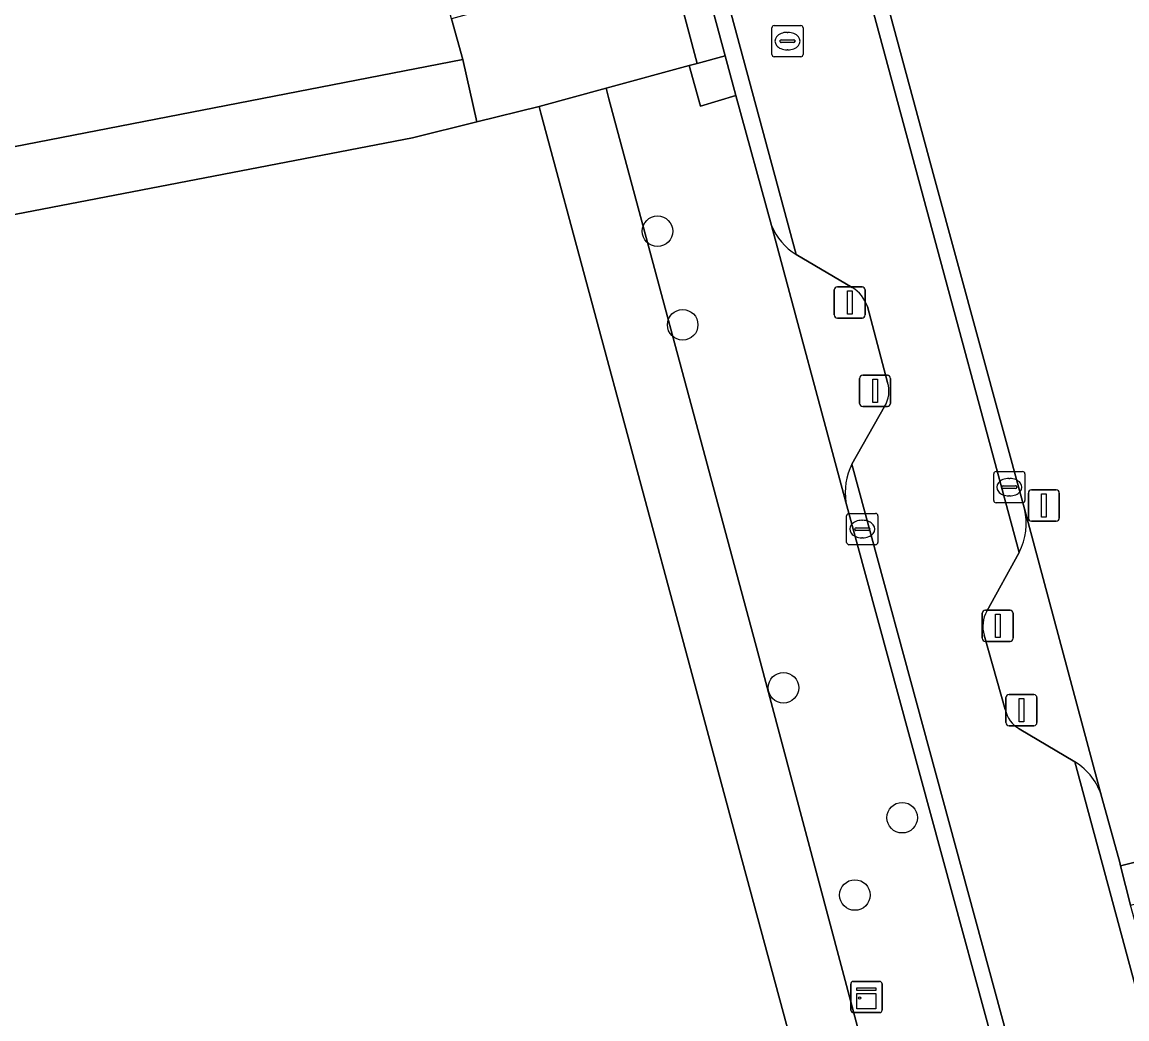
# Model space of a CAD drawing. Extents: x 162661 to 163484, y 380247 to 381230.
# Drawn here: x 162858.2 to 162893.57, y 380488.23 to 380520.14 of the extents above; entities that cross this region are included whole.
import ezdxf

# ---------------------------------------------------------------- set-up
doc = ezdxf.new("R2010")
doc.units = 0
for name, color, linetype in [('IMGEO_Afsluitpaal', 7, 'Continuous'), ('IMGEO_Berm_halfverhard', 7, 'Continuous'), ('IMGEO_Boom', 7, 'Continuous'), ('IMGEO_Erf', 7, 'Continuous'), ('IMGEO_Groenvoorziening', 7, 'Continuous'), ('IMGEO_Kast', 7, 'Continuous'), ('IMGEO_Kolk', 7, 'Continuous'), ('IMGEO_Lichtmast', 7, 'Continuous'), ('IMGEO_Rijbaan_lokaal_gesloten', 7, 'Continuous'), ('IMGEO_Rijbaan_lokaal_open', 7, 'Continuous'), ('IMGEO_Rioolput', 7, 'Continuous'), ('IMGEO_Voetpad_halfverhard', 7, 'Continuous'), ('IMGEO_Voetpad_open', 7, 'Continuous')]:
    doc.layers.add(name, color=color, linetype=linetype)

msp = doc.modelspace()

# ---------------------------------------------------------------- linework, layer by layer
at = {"layer": 'IMGEO_Afsluitpaal'}
for p, q in [((162884.202, 380510.764), (162884.202, 380511.564)), ((162884.202, 380511.564), (162884.202, 380510.764)), ((162884.302, 380511.664), (162885.092, 380511.664)), ((162885.092, 380511.664), (162884.302, 380511.664)), ((162885.192, 380511.564), (162885.192, 380510.764)), ((162885.192, 380510.764), (162885.192, 380511.564)), ((162885.092, 380510.664), (162884.302, 380510.664)), ((162884.302, 380510.664), (162885.092, 380510.664)), ((162885.014, 380507.936), (162885.014, 380508.736)), ((162885.014, 380508.736), (162885.014, 380507.936)), ((162885.114, 380508.836), (162885.904, 380508.836)), ((162885.904, 380508.836), (162885.114, 380508.836)), ((162886.004, 380508.736), (162886.004, 380507.936)), ((162886.004, 380507.936), (162886.004, 380508.736)), ((162885.904, 380507.836), (162885.114, 380507.836)), ((162885.114, 380507.836), (162885.904, 380507.836)), ((162888.942, 380500.415), (162888.942, 380501.215)), ((162888.942, 380501.215), (162888.942, 380500.415)), ((162889.042, 380501.315), (162889.832, 380501.315)), ((162889.832, 380501.315), (162889.042, 380501.315)), ((162889.932, 380501.215), (162889.932, 380500.415)), ((162889.932, 380500.415), (162889.932, 380501.215)), ((162889.832, 380500.315), (162889.042, 380500.315)), ((162889.042, 380500.315), (162889.832, 380500.315)), ((162889.8, 380498.618), (162890.59, 380498.618)), ((162890.59, 380498.618), (162889.8, 380498.618)), ((162889.7, 380497.718), (162889.7, 380498.518)), ((162889.7, 380498.518), (162889.7, 380497.718)), ((162890.69, 380498.518), (162890.69, 380497.718)), ((162890.69, 380497.718), (162890.69, 380498.518)), ((162890.59, 380497.618), (162889.8, 380497.618)), ((162889.8, 380497.618), (162890.59, 380497.618))]:
    msp.add_line(p, q, dxfattribs=at)
for points in [[(162884.622, 380511.539), (162884.772, 380511.539), (162884.772, 380510.789), (162884.622, 380510.789), (162884.622, 380511.539)], [(162885.434, 380508.711), (162885.584, 380508.711), (162885.584, 380507.961), (162885.434, 380507.961), (162885.434, 380508.711)], [(162889.362, 380501.19), (162889.512, 380501.19), (162889.512, 380500.44), (162889.362, 380500.44), (162889.362, 380501.19)], [(162890.12, 380498.493), (162890.27, 380498.493), (162890.27, 380497.743), (162890.12, 380497.743), (162890.12, 380498.493)]]:
    msp.add_lwpolyline(points, dxfattribs=at)
for centre, start, end in [((162884.302, 380511.564), 90, 180), ((162884.302, 380511.564), 90, 180), ((162885.092, 380511.564), 0, 90), ((162885.092, 380511.564), 360, 90), ((162884.302, 380510.764), 180, 270), ((162884.302, 380510.764), 180, 270), ((162885.092, 380510.764), 270, 0), ((162885.092, 380510.764), 270, 0), ((162885.114, 380508.736), 90, 180), ((162885.114, 380508.736), 90, 180), ((162885.904, 380508.736), 0, 90), ((162885.904, 380508.736), 360, 90), ((162885.114, 380507.936), 180, 270), ((162885.114, 380507.936), 180, 270), ((162885.904, 380507.936), 270, 0), ((162885.904, 380507.936), 270, 0), ((162889.042, 380501.215), 90, 180), ((162889.042, 380501.215), 90, 180), ((162889.832, 380501.215), 0, 90), ((162889.832, 380501.215), 360, 90), ((162889.042, 380500.415), 180, 270), ((162889.042, 380500.415), 180, 270), ((162889.832, 380500.415), 270, 0), ((162889.832, 380500.415), 270, 0), ((162889.8, 380498.518), 90, 180), ((162889.8, 380498.518), 90, 180), ((162890.59, 380498.518), 0, 90), ((162890.59, 380498.518), 360, 90), ((162889.8, 380497.718), 180, 270), ((162889.8, 380497.718), 180, 270), ((162890.59, 380497.718), 270, 0), ((162890.59, 380497.718), 270, 0)]:
    msp.add_arc(centre, 0.1, start, end, dxfattribs=at)
at = {"layer": 'IMGEO_Berm_halfverhard'}
msp.add_lwpolyline([(162880.713, 380519.056), (162879.815, 380518.813), (162879.56, 380518.744), (162879.924, 380517.448), (162881.054, 380517.792)], close=True, dxfattribs=at)
at = {"layer": 'IMGEO_Boom'}
for centre in [(162878.543, 380513.444), (162879.349, 380510.45), (162882.575, 380498.832), (162886.376, 380494.673), (162884.863, 380492.198)]:
    msp.add_circle(centre, 0.489, dxfattribs=at)
at = {"layer": 'IMGEO_Erf'}
for points in [[(162950.347, 380563.704), (162940.106, 380561.095), (162941.094, 380556.882), (162889.706, 380538.955), (162889.128, 380538.756), (162882.488, 380536.96), (162881.586, 380536.716), (162887.4, 380515.173), (162890.292, 380504.561), (162892.769, 380495.322), (162893.341, 380493.243), (162893.37, 380493.129), (162894.531, 380493.419), (162894.891, 380492.19), (162894.933, 380492.202), (162901.693, 380493.969), (162904.557, 380494.484), (162924.659, 380498.509), (162932.237, 380500), (162953.16, 380504.117)], [(162845.144, 380458.394), (162883.501, 380471.922), (162884.981, 380472.328), (162886.799, 380472.826), (162886.549, 380473.735), (162881.155, 380493.656), (162879.448, 380500), (162874.812, 380517.228), (162874.753, 380517.442), (162872.763, 380516.948), (162870.699, 380516.436), (162831.675, 380508.918)]]:
    msp.add_lwpolyline(points, dxfattribs=at)
at = {"layer": 'IMGEO_Groenvoorziening'}
for points in [[(162835.999, 380511.888), (162872.313, 380518.943), (162871.949, 380520.246), (162868.042, 380534.583), (162867.679, 380535.962), (162865.172, 380535.017), (162832.915, 380524.06)], [(162882.188, 380513.631), (162884.576, 380504.769)], [(162884.78, 380511.647), (162882.977, 380512.698)], [(162885.908, 380508.604), (162885.266, 380511.04)], [(162884.761, 380505.988), (162885.81, 380507.837)], [(162892.769, 380495.322), (162890.292, 380504.561)], [(162890.125, 380503.167), (162889.085, 380501.285)], [(162889, 380500.513), (162889.674, 380498.136)], [(162890.127, 380497.517), (162891.908, 380496.458)]]:
    msp.add_lwpolyline(points, dxfattribs=at)
msp.add_lwpolyline([(162884.576, 380504.769), (162882.188, 380513.631), (162881.054, 380517.792), (162879.924, 380517.448), (162879.56, 380518.744), (162876.894, 380518.022), (162876.987, 380517.685), (162881.744, 380500), (162883.285, 380494.229), (162888.639, 380474.111), (162888.837, 380473.395), (162891.572, 380474.139), (162891.204, 380475.538), (162892.433, 380475.865)], close=True, dxfattribs=at)
for centre, radius, start, end in [((162884.116, 380514.461), 2.099, 203.2975, 237.1422), ((162884.131, 380510.629), 1.207, 19.8888, 57.4769), ((162885.068, 380508.322), 0.886, 326.8622, 18.5752), ((162886.611, 380505.084), 2.059, 153.9515, 188.7893), ((162888.287, 380504.094), 2.058, 333.2262, 13.1109), ((162889.952, 380500.799), 0.994, 150.715, 196.7186), ((162890.596, 380498.335), 0.943, 192.2035, 240.1917), ((162890.912, 380494.809), 1.927, 15.4475, 58.8711)]:
    msp.add_arc(centre, radius, start, end, dxfattribs=at)
at = {"layer": 'IMGEO_Kast'}
for p, q in [((162884.808, 380489.434), (162885.649, 380489.434)), ((162885.649, 380489.434), (162884.808, 380489.434)), ((162884.733, 380488.509), (162884.733, 380489.35)), ((162884.733, 380489.35), (162884.733, 380488.509)), ((162885.733, 380489.359), (162885.733, 380488.518)), ((162885.733, 380488.518), (162885.733, 380489.359)), ((162885.658, 380488.434), (162884.817, 380488.434)), ((162884.817, 380488.434), (162885.658, 380488.434))]:
    msp.add_line(p, q, dxfattribs=at)
for points in [[(162884.928, 380489.224), (162885.528, 380489.224), (162885.528, 380489.139), (162884.928, 380489.139), (162884.928, 380489.224)], [(162884.928, 380489.049), (162885.528, 380489.049), (162885.528, 380488.56), (162884.928, 380488.56), (162884.928, 380489.049)]]:
    msp.add_lwpolyline(points, dxfattribs=at)
msp.add_circle((162885.012, 380488.898), 0.0377, dxfattribs=at)
for centre, start, end in [((162884.811, 380489.356), 92.4484, 184.2845), ((162884.811, 380489.356), 92.4484, 184.2845), ((162885.655, 380489.356), 2.4484, 94.2845), ((162885.655, 380489.356), 2.4484, 94.2845), ((162884.811, 380488.512), 182.4484, 274.2845), ((162884.811, 380488.512), 182.4484, 274.2845), ((162885.655, 380488.512), 272.4484, 4.2845), ((162885.655, 380488.512), 272.4484, 4.2845)]:
    msp.add_arc(centre, 0.0779, start, end, dxfattribs=at)
at = {"layer": 'IMGEO_Kolk'}
for p, q in [((162889.306, 380504.826), (162889.306, 380505.678)), ((162889.381, 380505.752), (162890.233, 380505.752)), ((162890.307, 380505.678), (162890.307, 380504.826)), ((162889.794, 380505.532), (162889.819, 380505.532)), ((162889.565, 380505.246), (162889.565, 380505.258)), ((162890.003, 380505.209), (162889.605, 380505.209)), ((162889.608, 380505.295), (162890.006, 380505.295)), ((162889.817, 380504.972), (162889.792, 380504.972)), ((162890.049, 380505.258), (162890.049, 380505.246)), ((162890.233, 380504.752), (162889.381, 380504.752)), ((162884.598, 380503.486), (162884.598, 380504.338)), ((162884.673, 380504.412), (162885.525, 380504.412)), ((162885.599, 380504.338), (162885.599, 380503.486)), ((162884.857, 380503.906), (162884.857, 380503.918)), ((162884.9, 380503.955), (162885.298, 380503.955)), ((162885.086, 380504.192), (162885.111, 380504.192)), ((162885.341, 380503.918), (162885.341, 380503.906)), ((162885.295, 380503.869), (162884.897, 380503.869)), ((162885.109, 380503.632), (162885.084, 380503.632)), ((162885.525, 380503.412), (162884.673, 380503.412))]:
    msp.add_line(p, q, dxfattribs=at)
for points in [[(162889.306, 380504.826), (162889.306, 380505.678)], [(162889.381, 380505.752), (162890.233, 380505.752)], [(162890.307, 380505.678), (162890.307, 380504.826)], [(162890.233, 380504.752), (162889.381, 380504.752)], [(162884.598, 380503.486), (162884.598, 380504.338)], [(162884.673, 380504.412), (162885.525, 380504.412)], [(162885.599, 380504.338), (162885.599, 380503.486)], [(162885.525, 380503.412), (162884.673, 380503.412)]]:
    msp.add_lwpolyline(points, dxfattribs=at)
for centre, radius, start, end in [((162889.383, 380505.676), 0.0765, 91.552, 178.448), ((162889.383, 380505.676), 0.0765, 91.552, 178.448), ((162890.231, 380505.676), 0.0765, 1.552, 88.448), ((162890.231, 380505.676), 0.0765, 1.552, 88.448), ((162889.605, 380505.255), 0.0403, 85.8775, 175.7526), ((162889.602, 380505.245), 0.0366, 178.938, 274.7102), ((162890.006, 380505.252), 0.043, 264.8664, 352.4533), ((162890.01, 380505.257), 0.0386, 1.7309, 96.639), ((162889.383, 380504.828), 0.0765, 181.552, 268.448), ((162889.383, 380504.828), 0.0765, 181.552, 268.448), ((162890.231, 380504.828), 0.0765, 271.552, 358.448), ((162890.231, 380504.828), 0.0765, 271.552, 358.448), ((162884.675, 380504.336), 0.0765, 91.552, 178.448), ((162884.675, 380504.336), 0.0765, 91.552, 178.448), ((162885.523, 380504.336), 0.0765, 1.552, 88.448), ((162885.523, 380504.336), 0.0765, 1.552, 88.448), ((162884.897, 380503.915), 0.0403, 85.8775, 175.7526), ((162884.894, 380503.905), 0.0366, 178.938, 274.7102), ((162885.298, 380503.912), 0.043, 264.8664, 352.4533), ((162885.302, 380503.917), 0.0386, 1.7309, 96.639), ((162884.675, 380503.488), 0.0765, 181.552, 268.448), ((162884.675, 380503.488), 0.0765, 181.552, 268.448), ((162885.523, 380503.488), 0.0765, 271.552, 358.448), ((162885.523, 380503.488), 0.0765, 271.552, 358.448)]:
    msp.add_arc(centre, radius, start, end, dxfattribs=at)
for centre, major_axis, ratio, start_param, end_param in [((162889.793, 380505.252), (-0.387, 0.002), 0.722429, 4.712389, 7.853982), ((162889.818, 380505.252), (-0.39, 0.002), 0.717154, 1.570796, 4.712389), ((162885.085, 380503.912), (-0.387, 0.002), 0.722429, 4.712389, 7.853982), ((162885.11, 380503.912), (-0.39, 0.002), 0.717154, 1.570796, 4.712389)]:
    msp.add_ellipse(centre, major_axis=major_axis, ratio=ratio, start_param=start_param, end_param=end_param, dxfattribs=at)
at = {"layer": 'IMGEO_Lichtmast'}
for p, q in [((162890.417, 380504.266), (162890.417, 380505.066)), ((162890.417, 380505.066), (162890.417, 380504.266)), ((162890.517, 380505.166), (162891.307, 380505.166)), ((162891.307, 380505.166), (162890.517, 380505.166)), ((162891.407, 380505.066), (162891.407, 380504.266)), ((162891.407, 380504.266), (162891.407, 380505.066)), ((162891.307, 380504.166), (162890.517, 380504.166)), ((162890.517, 380504.166), (162891.307, 380504.166))]:
    msp.add_line(p, q, dxfattribs=at)
msp.add_lwpolyline([(162890.837, 380505.041), (162890.987, 380505.041), (162890.987, 380504.291), (162890.837, 380504.291), (162890.837, 380505.041)], dxfattribs=at)
for centre, start, end in [((162890.517, 380505.066), 90, 180), ((162890.517, 380505.066), 90, 180), ((162891.307, 380505.066), 0, 90), ((162891.307, 380505.066), 360, 90), ((162890.517, 380504.266), 180, 270), ((162890.517, 380504.266), 180, 270), ((162891.307, 380504.266), 270, 0), ((162891.307, 380504.266), 270, 0)]:
    msp.add_arc(centre, 0.1, start, end, dxfattribs=at)
at = {"layer": 'IMGEO_Rijbaan_lokaal_gesloten'}
for points in [[(162889.085, 380501.285), (162890.125, 380503.167), (162886.907, 380515.067), (162864.293, 380598.811), (162858.479, 380620.583), (162847.107, 380663.14), (162842.816, 380661.994), (162845.2, 380653.071), (162853.834, 380620.756), (162875.558, 380540.207), (162882.977, 380512.698), (162884.78, 380511.647)], [(162885.266, 380511.04), (162885.908, 380508.604)], [(162885.81, 380507.837), (162884.761, 380505.988), (162899.51, 380451.675), (162904.075, 380434.654), (162905.664, 380428.582), (162908.696, 380416.996), (162911.256, 380406.295), (162922.323, 380357.573)], [(162889.674, 380498.136), (162889, 380500.513)], [(162891.908, 380496.458), (162890.127, 380497.517)], [(162910.756, 380426.613), (162891.908, 380496.458)]]:
    msp.add_lwpolyline(points, dxfattribs=at)
for centre, radius, start, end in [((162884.131, 380510.629), 1.207, 19.8888, 57.4769), ((162885.068, 380508.322), 0.886, 326.8622, 18.5752), ((162889.952, 380500.799), 0.994, 150.715, 196.7186), ((162890.596, 380498.335), 0.943, 192.2035, 240.1917)]:
    msp.add_arc(centre, radius, start, end, dxfattribs=at)
at = {"layer": 'IMGEO_Rijbaan_lokaal_open'}
for points in [[(162847.73, 380662.896), (162847.622, 380663.278), (162847.107, 380663.14), (162858.479, 380620.583), (162864.293, 380598.811), (162886.907, 380515.067), (162890.125, 380503.167)], [(162890.292, 380504.561), (162887.4, 380515.173), (162881.586, 380536.716), (162880.645, 380540.205), (162877.424, 380552.141), (162876.524, 380555.474), (162876.183, 380556.737), (162864.386, 380600.474), (162863.498, 380603.804), (162860.275, 380615.873), (162859.381, 380619.222), (162859.045, 380620.483), (162859.007, 380620.625), (162858.095, 380624.087), (162852.737, 380643.9), (162847.73, 380662.896)], [(162875.558, 380540.207), (162875.032, 380540.065), (162875.942, 380536.7), (162879.811, 380522.39), (162880.713, 380519.056), (162881.054, 380517.792), (162882.188, 380513.631)], [(162882.977, 380512.698), (162875.558, 380540.207)], [(162884.576, 380504.769), (162892.433, 380475.865), (162892.819, 380474.489), (162893.764, 380470.979), (162897.597, 380456.83), (162898.524, 380453.342), (162898.918, 380451.972), (162904.609, 380430.65), (162905.185, 380428.457), (162905.664, 380428.582), (162904.075, 380434.654), (162899.51, 380451.675), (162884.761, 380505.988)], [(162891.908, 380496.458), (162910.756, 380426.613)], [(162894.653, 380488.389), (162893.685, 380491.874), (162893.37, 380493.129), (162893.341, 380493.243), (162892.769, 380495.322)]]:
    msp.add_lwpolyline(points, dxfattribs=at)
for centre, radius, start, end in [((162884.116, 380514.461), 2.099, 203.2975, 237.1422), ((162886.611, 380505.084), 2.059, 153.9515, 188.7893), ((162888.287, 380504.094), 2.058, 333.2262, 13.1109), ((162890.912, 380494.809), 1.927, 15.4475, 58.8711)]:
    msp.add_arc(centre, radius, start, end, dxfattribs=at)
at = {"layer": 'IMGEO_Rioolput'}
for p, q in [((162882.203, 380519.104), (162882.203, 380519.956)), ((162882.278, 380520.03), (162883.13, 380520.03)), ((162883.204, 380519.956), (162883.204, 380519.104)), ((162882.462, 380519.524), (162882.462, 380519.536)), ((162882.9, 380519.487), (162882.502, 380519.487)), ((162882.505, 380519.573), (162882.903, 380519.573)), ((162882.691, 380519.81), (162882.716, 380519.81)), ((162882.946, 380519.536), (162882.946, 380519.524)), ((162882.714, 380519.25), (162882.689, 380519.25)), ((162883.13, 380519.03), (162882.278, 380519.03))]:
    msp.add_line(p, q, dxfattribs=at)
for points in [[(162882.203, 380519.104), (162882.203, 380519.956)], [(162882.278, 380520.03), (162883.13, 380520.03)], [(162883.204, 380519.956), (162883.204, 380519.104)], [(162883.13, 380519.03), (162882.278, 380519.03)]]:
    msp.add_lwpolyline(points, dxfattribs=at)
for centre, radius, start, end in [((162882.28, 380519.954), 0.0765, 91.552, 178.448), ((162882.28, 380519.954), 0.0765, 91.552, 178.448), ((162883.128, 380519.954), 0.0765, 1.552, 88.448), ((162883.128, 380519.954), 0.0765, 1.552, 88.448), ((162882.502, 380519.533), 0.0403, 85.8775, 175.7526), ((162882.499, 380519.523), 0.0366, 178.938, 274.7102), ((162882.903, 380519.53), 0.043, 264.8664, 352.4533), ((162882.907, 380519.535), 0.0386, 1.7309, 96.639), ((162882.28, 380519.106), 0.0765, 181.552, 268.448), ((162882.28, 380519.106), 0.0765, 181.552, 268.448), ((162883.128, 380519.106), 0.0765, 271.552, 358.448), ((162883.128, 380519.106), 0.0765, 271.552, 358.448)]:
    msp.add_arc(centre, radius, start, end, dxfattribs=at)
for centre, major_axis, ratio, start_param, end_param in [((162882.69, 380519.53), (-0.387, 0.002), 0.722429, 4.712389, 7.853982), ((162882.715, 380519.53), (-0.39, 0.002), 0.717154, 1.570796, 4.712389)]:
    msp.add_ellipse(centre, major_axis=major_axis, ratio=ratio, start_param=start_param, end_param=end_param, dxfattribs=at)
at = {"layer": 'IMGEO_Voetpad_halfverhard'}
msp.add_lwpolyline([(162893.37, 380493.129), (162893.685, 380491.874), (162894.594, 380492.108), (162894.891, 380492.19), (162894.531, 380493.419)], close=True, dxfattribs=at)
at = {"layer": 'IMGEO_Voetpad_open'}
msp.add_lwpolyline([(162832.915, 380524.06), (162865.172, 380535.017), (162867.679, 380535.962), (162867.163, 380537.953), (162863.528, 380536.977), (162827.542, 380524.495), (162831.675, 380508.918), (162870.699, 380516.436), (162872.763, 380516.948), (162872.313, 380518.943), (162835.999, 380511.888)], dxfattribs=at)
for points in [[(162879.815, 380518.813), (162880.713, 380519.056), (162879.811, 380522.39), (162878.922, 380522.148)], [(162878.922, 380522.148), (162871.949, 380520.246), (162872.313, 380518.943), (162872.763, 380516.948), (162874.753, 380517.442), (162876.894, 380518.022), (162879.56, 380518.744), (162879.815, 380518.813)], [(162881.744, 380500), (162876.987, 380517.685), (162876.894, 380518.022), (162874.753, 380517.442), (162874.812, 380517.228), (162879.448, 380500), (162881.155, 380493.656), (162886.549, 380473.735), (162886.799, 380472.826), (162888.837, 380473.395), (162888.639, 380474.111), (162883.285, 380494.229)]]:
    msp.add_lwpolyline(points, close=True, dxfattribs=at)

doc.saveas('drawing.dxf')
